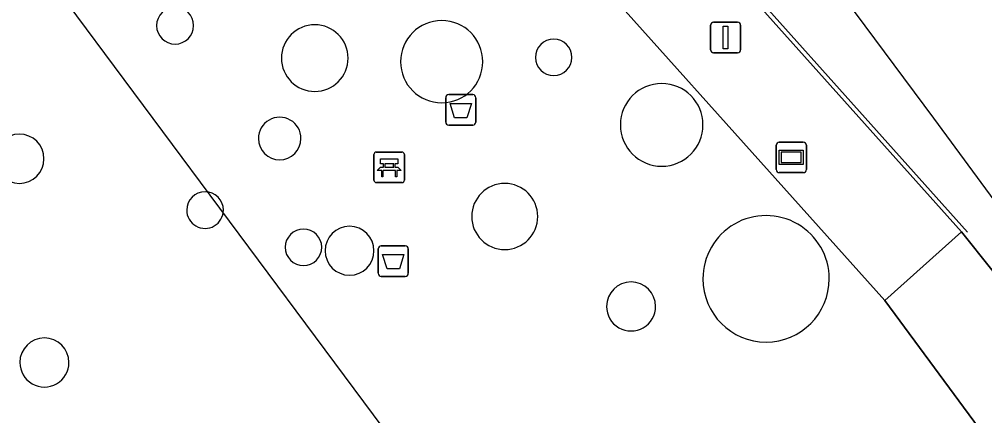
# Model space of a CAD drawing. Extents: x 155018 to 156648, y 383979 to 385733.
# Drawn here: x 155964.63 to 155996.35, y 384998.49 to 385011.5 of the extents above; entities that cross this region are included whole.
import ezdxf

# ---------------------------------------------------------------- set-up
doc = ezdxf.new("R2010")
doc.units = 0
for name, color, linetype in [('IMGEO_Afvalbak', 7, 'Continuous'), ('IMGEO_Bank', 7, 'Continuous'), ('IMGEO_Dek', 7, 'Continuous'), ('IMGEO_Groenvoorziening', 7, 'Continuous'), ('IMGEO_Lichtmast', 7, 'Continuous'), ('IMGEO_Lijnafwatering', 7, 'Continuous'), ('IMGEO_OVBaan_gesloten', 7, 'Continuous'), ('IMGEO_Pand_overbouw', 7, 'Continuous'), ('IMGEO_Voetpad_gesloten', 7, 'Continuous'), ('IMGEO_Voetpad_open', 7, 'Continuous'), ('IMGEO_Wegwijzer', 7, 'Continuous')]:
    doc.layers.add(name, color=color, linetype=linetype)

msp = doc.modelspace()

# ---------------------------------------------------------------- linework, layer by layer
at = {"layer": 'IMGEO_Afvalbak'}
for p, q in [((155978.643, 385008.13), (155978.643, 385008.93)), ((155978.643, 385008.93), (155978.643, 385008.13)), ((155978.743, 385009.03), (155979.533, 385009.03)), ((155979.533, 385009.03), (155978.743, 385009.03)), ((155979.633, 385008.93), (155979.633, 385008.13)), ((155979.633, 385008.13), (155979.633, 385008.93)), ((155979.533, 385008.03), (155978.743, 385008.03)), ((155978.743, 385008.03), (155979.533, 385008.03)), ((155976.424, 385003.166), (155976.424, 385003.966)), ((155976.424, 385003.966), (155976.424, 385003.166)), ((155976.524, 385004.066), (155977.314, 385004.066)), ((155977.314, 385004.066), (155976.524, 385004.066)), ((155977.414, 385003.966), (155977.414, 385003.166)), ((155977.414, 385003.166), (155977.414, 385003.966)), ((155977.314, 385003.066), (155976.524, 385003.066)), ((155976.524, 385003.066), (155977.314, 385003.066))]:
    msp.add_line(p, q, dxfattribs=at)
for points in [[(155978.786, 385008.744), (155979.49, 385008.744), (155979.341, 385008.274), (155978.935, 385008.274), (155978.786, 385008.744)], [(155976.567, 385003.78), (155977.271, 385003.78), (155977.122, 385003.31), (155976.716, 385003.31), (155976.567, 385003.78)]]:
    msp.add_lwpolyline(points, dxfattribs=at)
for centre, start, end in [((155978.743, 385008.93), 90, 180), ((155978.743, 385008.93), 90, 180), ((155979.533, 385008.93), 0, 90), ((155979.533, 385008.93), 360, 90), ((155978.743, 385008.13), 180, 270), ((155978.743, 385008.13), 180, 270), ((155979.533, 385008.13), 270, 0), ((155979.533, 385008.13), 270, 0), ((155976.524, 385003.966), 90, 180), ((155976.524, 385003.966), 90, 180), ((155977.314, 385003.966), 0, 90), ((155977.314, 385003.966), 360, 90), ((155976.524, 385003.166), 180, 270), ((155976.524, 385003.166), 180, 270), ((155977.314, 385003.166), 270, 0), ((155977.314, 385003.166), 270, 0)]:
    msp.add_arc(centre, 0.1, start, end, dxfattribs=at)
at = {"layer": 'IMGEO_Bank'}
for p, q in [((155976.285, 385006.22), (155976.285, 385007.061)), ((155976.285, 385007.061), (155976.285, 385006.22)), ((155976.36, 385007.145), (155977.201, 385007.145)), ((155977.201, 385007.145), (155976.36, 385007.145)), ((155977.285, 385007.07), (155977.285, 385006.229)), ((155977.285, 385006.229), (155977.285, 385007.07)), ((155976.594, 385006.651), (155976.594, 385006.757)), ((155976.638, 385006.757), (155976.638, 385006.651)), ((155976.926, 385006.763), (155976.644, 385006.763)), ((155976.644, 385006.645), (155976.926, 385006.645)), ((155976.932, 385006.651), (155976.932, 385006.757)), ((155976.976, 385006.757), (155976.976, 385006.651)), ((155976.982, 385006.543), (155976.589, 385006.543)), ((155977.21, 385006.145), (155976.369, 385006.145)), ((155976.369, 385006.145), (155977.21, 385006.145))]:
    msp.add_line(p, q, dxfattribs=at)
for points in [[(155976.588, 385006.763), (155976.502, 385006.763), (155976.502, 385006.924), (155977.065, 385006.924), (155977.065, 385006.763), (155976.982, 385006.763)], [(155976.532, 385006.543), (155976.39, 385006.543), (155976.502, 385006.645), (155976.588, 385006.645)], [(155976.982, 385006.645), (155977.065, 385006.645), (155977.177, 385006.543), (155977.038, 385006.543)], [(155976.582, 385006.536), (155976.582, 385006.329), (155976.539, 385006.329), (155976.539, 385006.536)], [(155977.032, 385006.536), (155977.032, 385006.329), (155976.988, 385006.329), (155976.988, 385006.536)]]:
    msp.add_lwpolyline(points, dxfattribs=at)
for centre, radius, start, end in [((155976.363, 385007.067), 0.0779, 92.4484, 184.2845), ((155976.363, 385007.067), 0.0779, 92.4484, 184.2845), ((155977.207, 385007.067), 0.0779, 2.4484, 94.2845), ((155977.207, 385007.067), 0.0779, 2.4484, 94.2845), ((155976.587, 385006.756), 0.00671, 2.8957, 87.1043), ((155976.587, 385006.652), 0.00671, 272.8957, 357.1043), ((155976.644, 385006.756), 0.00671, 92.8957, 177.1043), ((155976.644, 385006.652), 0.00671, 182.8957, 267.1043), ((155976.926, 385006.756), 0.00671, 2.8957, 87.1043), ((155976.926, 385006.652), 0.00671, 272.8957, 357.1043), ((155976.983, 385006.756), 0.00671, 92.8957, 177.1043), ((155976.983, 385006.652), 0.00671, 182.8957, 267.1043), ((155976.532, 385006.536), 0.00671, 2.8957, 87.1043), ((155976.589, 385006.536), 0.00671, 92.8957, 177.1043), ((155976.981, 385006.536), 0.00671, 2.8957, 87.1043), ((155977.038, 385006.536), 0.00671, 92.8957, 177.1043), ((155976.363, 385006.223), 0.0779, 182.4484, 274.2845), ((155976.363, 385006.223), 0.0779, 182.4484, 274.2845), ((155977.207, 385006.223), 0.0779, 272.4484, 4.2845), ((155977.207, 385006.223), 0.0779, 272.4484, 4.2845)]:
    msp.add_arc(centre, radius, start, end, dxfattribs=at)
at = {"layer": 'IMGEO_Dek'}
msp.add_lwpolyline([(155963.734, 385039.816), (155965.63, 385037.827), (155967.511, 385035.822), (155969.375, 385033.803), (155971.223, 385031.769), (155973.056, 385029.721), (155974.872, 385027.658), (155972.373, 385025.357), (155980.461, 385016.334), (155993.065, 385002.273), (156005.259, 384985.766)], dxfattribs=at)
at = {"layer": 'IMGEO_Groenvoorziening'}
for centre, radius, start, end in [((155969.752, 385011.296), 0.607, 0, 180), ((155978.512, 385010.112), 1.35, 0, 180), ((155969.752, 385011.296), 0.607, 180, 360), ((155974.341, 385010.23), 1.094, 360, 180), ((155982.19, 385010.253), 0.598, 0.0479, 179.9521), ((155974.341, 385010.23), 1.094, 180, 0), ((155978.512, 385010.112), 1.35, 180, 0), ((155982.19, 385010.255), 0.598, 180.0479, 359.9521), ((155985.738, 385008.038), 1.357, 0, 180), ((155973.188, 385007.592), 0.699, 359.959, 180.041), ((155985.738, 385008.038), 1.357, 180, 0), ((155964.635, 385006.927), 0.808, 0, 180), ((155973.188, 385007.592), 0.699, 180.041, 359.959), ((155964.635, 385006.927), 0.808, 180, 0), ((155980.581, 385005.031), 1.085, 0, 180), ((155970.736, 385005.242), 0.603, 0.0475, 179.9525), ((155970.736, 385005.242), 0.603, 179.9525, 0.0475), ((155980.581, 385005.031), 1.085, 180, 0), ((155989.167, 385002.986), 2.076, 359.9862, 180.0138), ((155975.483, 385003.908), 0.803, 0, 180), ((155973.97, 385004.021), 0.6, 0, 180), ((155973.97, 385004.021), 0.6, 180, 0), ((155975.483, 385003.908), 0.803, 180, 0), ((155984.731, 385002.08), 0.806, 0.0356, 179.9644), ((155989.167, 385002.986), 2.076, 180.0138, 359.9862), ((155984.731, 385002.08), 0.806, 179.9644, 0.0356), ((155965.457, 385000.239), 0.806, 0, 180), ((155965.457, 385000.238), 0.806, 179.929, 0.071)]:
    msp.add_arc(centre, radius, start, end, dxfattribs=at)
at = {"layer": 'IMGEO_Lichtmast'}
for p, q in [((155987.442, 385011.406), (155988.232, 385011.406)), ((155988.232, 385011.406), (155987.442, 385011.406)), ((155987.342, 385010.506), (155987.342, 385011.306)), ((155987.342, 385011.306), (155987.342, 385010.506)), ((155988.332, 385011.306), (155988.332, 385010.506)), ((155988.332, 385010.506), (155988.332, 385011.306)), ((155988.232, 385010.406), (155987.442, 385010.406)), ((155987.442, 385010.406), (155988.232, 385010.406))]:
    msp.add_line(p, q, dxfattribs=at)
msp.add_lwpolyline([(155987.762, 385011.281), (155987.912, 385011.281), (155987.912, 385010.531), (155987.762, 385010.531), (155987.762, 385011.281)], dxfattribs=at)
for centre, start, end in [((155987.442, 385011.306), 90, 180), ((155987.442, 385011.306), 90, 180), ((155988.232, 385011.306), 0, 90), ((155988.232, 385011.306), 360, 90), ((155987.442, 385010.506), 180, 270), ((155987.442, 385010.506), 180, 270), ((155988.232, 385010.506), 270, 0), ((155988.232, 385010.506), 270, 0)]:
    msp.add_arc(centre, 0.1, start, end, dxfattribs=at)
at = {"layer": 'IMGEO_Lijnafwatering'}
msp.add_lwpolyline([(155985.416, 385016.105), (155995.788, 385004.513)], dxfattribs=at)
at = {"layer": 'IMGEO_OVBaan_gesloten'}
for points in [[(155979.764, 385032.081), (155974.872, 385027.658), (155995.59, 385004.532), (155997.578, 385002.031), (155999.124, 385000), (156000, 384998.694), (156006.18, 384990.304)], [(155974.872, 385027.658), (155995.59, 385004.532), (155997.578, 385002.031), (155999.124, 385000), (156000, 384998.694), (156006.18, 384990.304)]]:
    msp.add_lwpolyline(points, dxfattribs=at)
at = {"layer": 'IMGEO_Pand_overbouw'}
for points in [[(156003.959, 384995.67), (155994.678, 385008.257), (155982.028, 385025.261), (155975.946, 385033.308), (155969.19, 385041.146), (155966.094, 385044.608), (155960.986, 385049.184)], [(155959.923, 385020.37), (155965.559, 385012.912), (155978.136, 384996.006)]]:
    msp.add_lwpolyline(points, dxfattribs=at)
at = {"layer": 'IMGEO_Voetpad_gesloten'}
for points in [[(155963.734, 385039.816), (155959.29, 385044.258), (155956.795, 385042.822), (155957.893, 385040.987), (155958.285, 385040.332), (155958.02, 385040.155), (155955.448, 385038.728), (155931.817, 385025.064), (155942.064, 385007.325), (155950.631, 384992.493), (155938.439, 384985.458), (155914.373, 384971.571), (155914.251, 384971.5), (155917.172, 384963.671), (155958.91, 384987.786), (155968.004, 384972.037), (155970.981, 384966.859), (155971.372, 384966.18), (155987.127, 384975.286), (156005.259, 384985.766), (155993.065, 385002.273)], [(155993.065, 385002.273), (155980.461, 385016.334), (155972.373, 385025.357), (155974.872, 385027.658)], [(156006.18, 384990.304), (156000, 384998.694), (155999.124, 385000), (155997.578, 385002.031), (155995.59, 385004.532), (155993.065, 385002.273), (156005.259, 384985.766), (156006.208, 384986.314), (156020.747, 384959.495)], [(156006.18, 384990.304), (156000, 384998.694), (155999.124, 385000), (155997.578, 385002.031), (155995.59, 385004.532), (155993.065, 385002.273), (156005.259, 384985.766), (156005.736, 384985.143), (156007.45, 384981.995), (156019.904, 384959.036), (156026.633, 384946.28)]]:
    msp.add_lwpolyline(points, dxfattribs=at)
msp.add_lwpolyline([(155974.872, 385027.658), (155972.373, 385025.357), (155980.461, 385016.334), (155993.065, 385002.273), (155995.59, 385004.532)], close=True, dxfattribs=at)
for centre, radius, start, end in [((155969.752, 385011.296), 0.607, 0, 180), ((155978.512, 385010.112), 1.35, 0, 180), ((155969.752, 385011.296), 0.607, 180, 360), ((155974.341, 385010.23), 1.094, 360, 180), ((155982.19, 385010.253), 0.598, 0.0479, 179.9521), ((155974.341, 385010.23), 1.094, 180, 0), ((155978.512, 385010.112), 1.35, 180, 0), ((155982.19, 385010.255), 0.598, 180.0479, 359.9521), ((155985.738, 385008.038), 1.357, 0, 180), ((155973.188, 385007.592), 0.699, 359.959, 180.041), ((155985.738, 385008.038), 1.357, 180, 0), ((155964.635, 385006.927), 0.808, 0, 180), ((155973.188, 385007.592), 0.699, 180.041, 359.959), ((155964.635, 385006.927), 0.808, 180, 0), ((155980.581, 385005.031), 1.085, 0, 180), ((155970.736, 385005.242), 0.603, 0.0475, 179.9525), ((155970.736, 385005.242), 0.603, 179.9525, 0.0475), ((155980.581, 385005.031), 1.085, 180, 0), ((155989.167, 385002.986), 2.076, 359.9862, 180.0138), ((155975.483, 385003.908), 0.803, 0, 180), ((155973.97, 385004.021), 0.6, 0, 180), ((155973.97, 385004.021), 0.6, 180, 0), ((155975.483, 385003.908), 0.803, 180, 0), ((155984.731, 385002.08), 0.806, 0.0356, 179.9644), ((155989.167, 385002.986), 2.076, 180.0138, 359.9862), ((155984.731, 385002.08), 0.806, 179.9644, 0.0356), ((155965.457, 385000.239), 0.806, 0, 180), ((155965.457, 385000.238), 0.806, 179.929, 0.071)]:
    msp.add_arc(centre, radius, start, end, dxfattribs=at)
at = {"layer": 'IMGEO_Voetpad_open'}
msp.add_lwpolyline([(155974.872, 385027.658), (155972.373, 385025.357), (155980.461, 385016.334), (155993.065, 385002.273), (155995.59, 385004.532)], close=True, dxfattribs=at)
at = {"layer": 'IMGEO_Wegwijzer'}
for p, q in [((155989.5, 385006.571), (155989.5, 385007.371)), ((155989.5, 385007.371), (155989.5, 385006.571)), ((155989.6, 385007.471), (155990.39, 385007.471)), ((155990.39, 385007.471), (155989.6, 385007.471)), ((155990.49, 385007.371), (155990.49, 385006.571)), ((155990.49, 385006.571), (155990.49, 385007.371)), ((155990.39, 385006.471), (155989.6, 385006.471)), ((155989.6, 385006.471), (155990.39, 385006.471))]:
    msp.add_line(p, q, dxfattribs=at)
for points in [[(155989.601, 385007.203), (155990.389, 385007.203), (155990.389, 385006.739), (155989.601, 385006.739), (155989.601, 385007.203)], [(155989.666, 385007.138), (155989.666, 385006.804), (155990.324, 385006.804), (155990.324, 385007.138), (155989.666, 385007.138)]]:
    msp.add_lwpolyline(points, dxfattribs=at)
for centre, start, end in [((155989.6, 385007.371), 90, 180), ((155989.6, 385007.371), 90, 180), ((155990.39, 385007.371), 0, 90), ((155990.39, 385007.371), 360, 90), ((155989.6, 385006.571), 180, 270), ((155989.6, 385006.571), 180, 270), ((155990.39, 385006.571), 270, 0), ((155990.39, 385006.571), 270, 0)]:
    msp.add_arc(centre, 0.1, start, end, dxfattribs=at)

doc.saveas('drawing.dxf')
